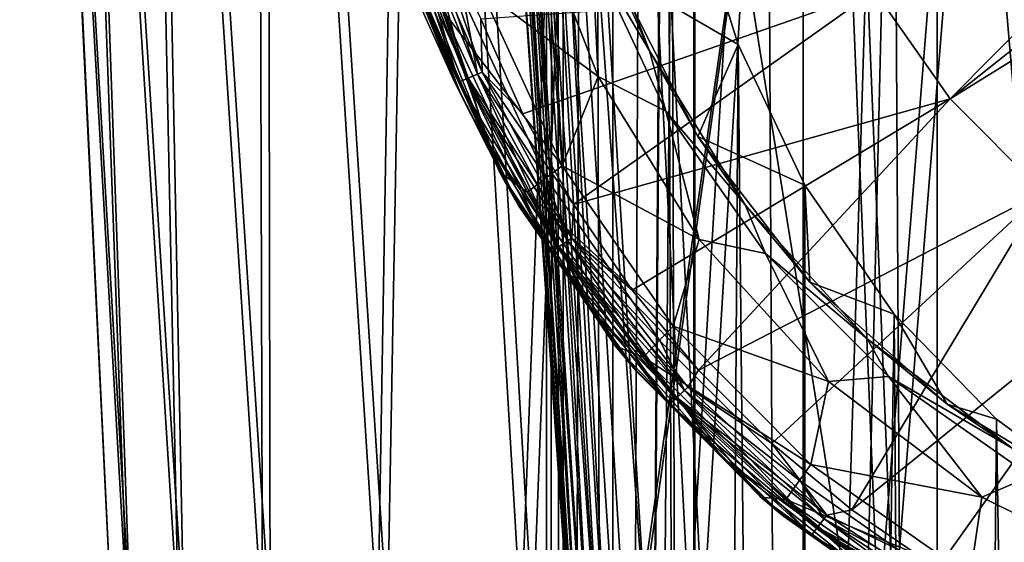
# Model space of a CAD drawing. Header units: metres. Extents: x -109 to 109, y -917 to 389.
# Tile 516 of 656: x -19.97 to -6.95, y -309.3 to -302.38. Entities that reach past the tile are written whole.
import ezdxf

# ---------------------------------------------------------------- set-up
doc = ezdxf.new("R2010")
doc.units = ezdxf.units.M
doc.layers.add('solid_24503124_XXX_01_SW0001', color=7, linetype='CONTINUOUS')

msp = doc.modelspace()

# ---------------------------------------------------------------- linework, layer by layer
at = {"layer": 'solid_24503124_XXX_01_SW0001'}
for points in [[(-12.778644, -390, 2.388729), (-12.778644, -103, 2.388729), (-13, -103)], [(-13, -390), (-13, -103), (-12.778631, -103, -2.388798)], [(-13, -390), (-12.778644, -390, 2.388729), (-13, -103)], [(-12.778631, -390, -2.388798), (-13, -390), (-12.778631, -103, -2.388798)], [(-12.122123, -390, 4.696183), (-12.122123, -103, 4.696183), (-12.778644, -103, 2.388729)], [(-12.778644, -390, 2.388729), (-12.122123, -390, 4.696183), (-12.778644, -103, 2.388729)], [(-12.778631, -390, -2.388798), (-12.778631, -103, -2.388798), (-12.122127, -103, -4.696173)], [(-12.122127, -390, -4.696173), (-12.778631, -390, -2.388798), (-12.122127, -103, -4.696173)], [(-12.122127, -390, -4.696173), (-12.122127, -103, -4.696173), (-11.052748, -103, -6.843723)], [(-11.473624, -296.272949, -6.11195), (-12.122127, -390, -4.696173), (-11.052748, -103, -6.843723)], [(-11.052835, -390, 6.84358), (-11.052835, -103, 6.84358), (-12.122123, -103, 4.696183)], [(-12.122123, -390, 4.696183), (-11.052835, -390, 6.84358), (-12.122123, -103, 4.696183)], [(-9.607066, -390, 8.758096), (-9.607066, -103, 8.758096), (-11.052835, -103, 6.84358)], [(-11.052835, -390, 6.84358), (-9.607066, -390, 8.758096), (-11.052835, -103, 6.84358)], [(-7.834294, -390, 10.374181), (-7.834294, -103, 10.374181), (-9.607066, -103, 8.758096)], [(-9.607066, -390, 8.758096), (-7.834294, -390, 10.374181), (-9.607066, -103, 8.758096)], [(-5.794521, -390, 11.637158), (-5.794521, -103, 11.637158), (-7.834294, -103, 10.374181)], [(-7.834294, -390, 10.374181), (-5.794521, -390, 11.637158), (-7.834294, -103, 10.374181)], [(-8.102343, -282.589111, -442.05127), (-2.961383, -311.348877, -445.078583), (-2.712342, -282.516602, -442.63562)], [(-13.388494, -282.73584, -440.88266), (-8.790738, -311.45105, -444.374847), (-8.102343, -282.589111, -442.05127)], [(-8.102343, -282.589111, -442.05127), (-8.790738, -311.45105, -444.374847), (-5.899179, -311.387421, -444.813049)], [(-8.102343, -282.589111, -442.05127), (-5.899179, -311.387421, -444.813049), (-2.961383, -311.348877, -445.078583)], [(-12.603597, -311.533936, -444.53595), (-14.404979, -282.710815, -441.64566), (-13.628416, -297.136749, -443.027466)], [(-14.348887, -282.734467, -441.359894), (-14.404979, -282.710815, -441.64566), (-12.603597, -311.533936, -444.53595)], [(-14.348887, -282.734467, -441.359894), (-12.603597, -311.533936, -444.53595), (-12.547466, -311.560059, -444.256866)], [(-14.348887, -282.734467, -441.359894), (-12.547466, -311.560059, -444.256866), (-14.193681, -282.750092, -441.112823)], [(-14.193681, -282.750092, -441.112823), (-12.547466, -311.560059, -444.256866), (-12.396686, -311.574585, -444.014435)], [(-14.193681, -282.750092, -441.112823), (-12.396686, -311.574585, -444.014435), (-13.96006, -282.755585, -440.937439)], [(-13.96006, -282.755585, -440.937439), (-12.170508, -311.575684, -443.8396), (-13.67919, -282.750275, -440.857117)], [(-13.96006, -282.755585, -440.937439), (-12.396686, -311.574585, -444.014435), (-12.170508, -311.575684, -443.8396)], [(-13.67919, -282.750275, -440.857117), (-11.613431, -311.538757, -443.770569), (-13.388494, -282.73584, -440.88266)], [(-13.67919, -282.750275, -440.857117), (-11.897817, -311.563202, -443.754669), (-11.613431, -311.538757, -443.770569)], [(-13.67919, -282.750275, -440.857117), (-12.170508, -311.575684, -443.8396), (-11.897817, -311.563202, -443.754669)], [(-13.388494, -282.73584, -440.88266), (-11.613431, -311.538757, -443.770569), (-8.790738, -311.45105, -444.374847)], [(-19.96633, -285.424652, -398.713226), (-18.748247, -310.363953, -400.359802), (-18.534603, -310.363953, -397.425598)], [(-19.96633, -285.424652, -398.713226), (-19.946959, -285.424652, -402.020538), (-18.748247, -310.363953, -400.359802)], [(-19.441071, -285.424652, -395.447845), (-19.96633, -285.424652, -398.713226), (-18.534603, -310.363953, -397.425598)], [(-19.946959, -285.424652, -402.020538), (-18.500248, -310.363953, -403.291321), (-18.748247, -310.363953, -400.359802)], [(-19.946959, -285.424652, -402.020538), (-19.383486, -285.424652, -405.279541), (-18.500248, -310.363953, -403.291321)], [(-19.441071, -285.424652, -395.447845), (-18.534603, -310.363953, -397.425598), (-17.864576, -310.363953, -394.560913)], [(-18.385511, -285.424652, -392.313446), (-19.441071, -285.424652, -395.447845), (-17.864576, -310.363953, -394.560913)], [(-19.383486, -285.424652, -405.279541), (-17.796709, -310.363953, -406.147949), (-18.500248, -310.363953, -403.291321)], [(-19.383486, -285.424652, -405.279541), (-18.291283, -285.424652, -408.401367), (-17.796709, -310.363953, -406.147949)], [(-18.385511, -285.424652, -392.313446), (-17.864576, -310.363953, -394.560913), (-16.754663, -310.363953, -391.836304)], [(-16.828442, -285.424652, -389.395538), (-18.385511, -285.424652, -392.313446), (-16.754663, -310.363953, -391.836304)], [(-18.291283, -285.424652, -408.401367), (-16.654959, -310.363953, -408.859375), (-17.796709, -310.363953, -406.147949)], [(-18.291283, -285.424652, -408.401367), (-16.70014, -285.424652, -411.300842), (-16.654959, -310.363953, -408.859375)], [(-16.828442, -285.424652, -389.395538), (-16.754663, -310.363953, -391.836304), (-15.232196, -310.363953, -389.318909)], [(-14.812337, -285.424652, -386.773712), (-16.828442, -285.424652, -389.395538), (-15.232196, -310.363953, -389.318909)], [(-16.70014, -285.424652, -411.300842), (-15.103106, -310.363953, -411.358795), (-16.654959, -310.363953, -408.859375)], [(-16.70014, -285.424652, -411.300842), (-14.653462, -285.424652, -413.898895), (-15.103106, -310.363953, -411.358795)], [(-14.812337, -285.424652, -386.773712), (-15.232196, -310.363953, -389.318909), (-13.334661, -310.363953, -387.070648)], [(-14.653462, -285.424652, -413.898895), (-13.179365, -310.363953, -413.584656), (-15.103106, -310.363953, -411.358795)], [(-12.39219, -285.424652, -384.51947), (-14.812337, -285.424652, -386.773712), (-13.334661, -310.363953, -387.070648)], [(-14.653462, -285.424652, -413.898895), (-12.207076, -285.424652, -416.124603), (-13.179365, -310.363953, -413.584656)], [(-12.39219, -285.424652, -384.51947), (-13.334661, -310.363953, -387.070648), (-11.108782, -310.363953, -385.146881)], [(-12.207076, -285.424652, -416.124603), (-10.931106, -310.363953, -415.482208), (-13.179365, -310.363953, -413.584656)], [(-9.634017, -285.424652, -382.694336), (-12.39219, -285.424652, -384.51947), (-11.108782, -310.363953, -385.146881)], [(-12.207076, -285.424652, -416.124603), (-9.427713, -285.424652, -417.917328), (-10.931106, -310.363953, -415.482208)], [(-9.634017, -285.424652, -382.694336), (-11.108782, -310.363953, -385.146881), (-8.609367, -310.363953, -383.595032)], [(-9.427713, -285.424652, -417.917328), (-8.413685, -310.363953, -417.004669), (-10.931106, -310.363953, -415.482208)], [(-6.613053, -285.424652, -381.348053), (-9.634017, -285.424652, -382.694336), (-8.609367, -310.363953, -383.595032)], [(-9.427713, -285.424652, -417.917328), (-6.391186, -285.424652, -419.228119), (-8.413685, -310.363953, -417.004669)], [(-6.613053, -285.424652, -381.348053), (-8.609367, -310.363953, -383.595032), (-5.897963, -310.363953, -382.453278)], [(-6.391186, -285.424652, -419.228119), (-5.689092, -310.363953, -418.114563), (-8.413685, -310.363953, -417.004669)], [(-13.694399, -286.172791, -445.21344), (-8.299356, -286.036865, -446.549927), (-12.013258, -311.848999, -447.515106)], [(-8.299356, -286.036865, -446.549927), (-11.999027, -312.025452, -447.532227), (-12.013258, -311.848999, -447.515106)], [(-8.299356, -286.036865, -446.549927), (-9.084635, -311.938721, -448.253235), (-11.999027, -312.025452, -447.532227)], [(-8.299356, -286.036865, -446.549927), (-6.097565, -311.875946, -448.775269), (-9.084635, -311.938721, -448.253235)], [(-8.299356, -286.036865, -446.549927), (-2.780245, -285.968933, -447.21814), (-6.097565, -311.875946, -448.775269)], [(-12.552394, -311.942474, -446.99646), (-14.252126, -286.263, -444.44751), (-14.214451, -286.240784, -444.697479)], [(-14.252126, -286.263, -444.44751), (-12.590141, -311.970337, -446.740234), (-13.628416, -297.136749, -443.027466)], [(-12.552394, -311.942474, -446.99646), (-12.590141, -311.970337, -446.740234), (-14.252126, -286.263, -444.44751)], [(-12.4341, -311.910706, -447.226379), (-14.214451, -286.240784, -444.697479), (-14.100183, -286.216705, -444.92276)], [(-12.4341, -311.910706, -447.226379), (-12.552394, -311.942474, -446.99646), (-14.214451, -286.240784, -444.697479)], [(-12.247804, -311.878418, -447.405609), (-14.100183, -286.216705, -444.92276), (-13.920815, -286.193329, -445.100708)], [(-12.247804, -311.878418, -447.405609), (-12.4341, -311.910706, -447.226379), (-14.100183, -286.216705, -444.92276)], [(-12.247804, -311.878418, -447.405609), (-13.920815, -286.193329, -445.100708), (-13.694399, -286.172791, -445.21344)], [(-12.247804, -311.878418, -447.405609), (-13.694399, -286.172791, -445.21344), (-12.013258, -311.848999, -447.515106)], [(-11.473624, -296.272949, -6.11195), (-11.47366, -297.726196, -6.111883), (-12.122127, -390, -4.696173)], [(-12.590141, -311.970337, -446.740234), (-12.603597, -311.533936, -444.53595), (-13.628416, -297.136749, -443.027466)], [(-11.47366, -297.726196, -6.111883), (-11.343562, -299.22879, -6.350087), (-12.122127, -390, -4.696173)], [(-11.343562, -299.22879, -6.350087), (-11.052748, -390, -6.843724), (-12.122127, -390, -4.696173)], [(-11.343562, -299.22879, -6.350087), (-11.03705, -300.881042, -6.869026), (-11.052748, -390, -6.843724)], [(-15.84758, -299.586273, -67.103424), (-15.847105, -299.586273, -69.687309), (-13.547558, -304.530853, -68.392456)], [(-14.832472, -301.66864, -66.141029), (-15.84758, -299.586273, -67.103424), (-13.547558, -304.530853, -68.392456)], [(-15.847105, -299.586273, -69.687309), (-14.211648, -303.214813, -69.43325), (-13.547558, -304.530853, -68.392456)], [(-15.847105, -299.586273, -69.687309), (-14.773438, -301.834991, -70.514183), (-14.211648, -303.214813, -69.43325)], [(-15.248799, -299.779236, -126.596741), (-14.531428, -302.39328, -126.596741), (-14.56524, -302.3013, -92.392456)], [(-14.769626, -301.555084, -126.889832), (-14.531428, -302.39328, -126.596741), (-15.248799, -299.779236, -126.596741)], [(-7.664538, -303.431305, -129.120911), (-8.664883, -302.002686, -129.120911), (-4.094303, -299.825958, -130.081879)], [(-7.664538, -303.431305, -129.120911), (-4.094303, -299.825958, -130.081879), (-3.723707, -300.299011, -130.081879)], [(-7.664538, -303.431305, -129.120911), (-3.723707, -300.299011, -130.081879), (-3.298912, -300.723755, -130.081879)], [(-11.637123, -302.794586, -37.318024), (-12.503734, -300.557617, -37.318024), (-12.394794, -301.511322, -41.675812)], [(-12.098547, -301.756592, -11.722584), (-12.503734, -300.557617, -37.318024), (-11.637123, -302.794586, -37.318024)], [(-14.883873, -300.769104, -92.03904), (-14.060502, -303.167511, -92.03904), (-14.726491, -300.729248, -91.930519)], [(-14.883604, -300.769043, -91.246147), (-14.726139, -300.729156, -91.354546), (-13.911493, -303.102142, -91.354546)], [(-14.664204, -300.71347, -127.375687), (-13.852984, -303.076477, -127.375687), (-14.858989, -300.762817, -127.157433)], [(-14.726491, -300.729248, -91.930519), (-13.911825, -303.102295, -91.930519), (-14.095469, -302.130096, -91.892456)], [(-14.060502, -303.167511, -92.03904), (-13.911825, -303.102295, -91.930519), (-14.726491, -300.729248, -91.930519)], [(-14.095389, -302.13031, -91.392456), (-13.911493, -303.102142, -91.354546), (-14.726139, -300.729156, -91.354546)], [(-14.664204, -300.71347, -127.375687), (-13.867528, -302.372345, -127.525055), (-13.852984, -303.076477, -127.375687)], [(-6.431312, -304.664551, -129.120911), (-7.664538, -303.431305, -129.120911), (-3.298912, -300.723755, -130.081879)], [(-14.988954, -300.795715, -92.201477), (-14.159769, -303.21106, -92.201477), (-14.883873, -300.769104, -92.03904)], [(-14.988954, -300.795715, -92.201477), (-14.56524, -302.3013, -92.392456), (-14.159769, -303.21106, -92.201477)], [(-14.883604, -300.769043, -91.246147), (-14.060247, -303.167389, -91.246147), (-14.988809, -300.795685, -91.083801)], [(-14.988809, -300.795685, -91.083801), (-14.159632, -303.210999, -91.083801), (-14.565233, -302.301331, -90.892456)], [(-14.060247, -303.167389, -91.246147), (-14.159632, -303.210999, -91.083801), (-14.988809, -300.795685, -91.083801)], [(-14.159769, -303.21106, -92.201477), (-14.060502, -303.167511, -92.03904), (-14.883873, -300.769104, -92.03904)], [(-14.883604, -300.769043, -91.246147), (-13.911493, -303.102142, -91.354546), (-14.060247, -303.167389, -91.246147)], [(-14.858989, -300.762817, -127.157433), (-14.036994, -303.157196, -127.157433), (-14.769626, -301.555084, -126.889832)], [(-13.852984, -303.076477, -127.375687), (-14.036994, -303.157196, -127.157433), (-14.858989, -300.762817, -127.157433)], [(-12.3171, -303.133179, -46.000431), (-13.234348, -300.765503, -46.000431), (-13.875096, -301.976013, -51.562687)], [(-12.394794, -301.511322, -41.675812), (-13.234348, -300.765503, -46.000431), (-12.3171, -303.133179, -46.000431)], [(-12.098547, -301.756592, -11.722584), (-10.467466, -302.712097, -7.709224), (-11.03705, -300.881042, -6.869026)], [(-11.03705, -300.881042, -6.869026), (-10.467466, -302.712097, -7.709224), (-11.052748, -390, -6.843724)], [(-11.423104, -303.595123, -41.675812), (-12.394794, -301.511322, -41.675812), (-12.3171, -303.133179, -46.000431)], [(-11.637123, -302.794586, -37.318024), (-12.394794, -301.511322, -41.675812), (-11.423104, -303.595123, -41.675812)], [(-14.769626, -301.555084, -126.889832), (-13.786113, -303.988098, -126.889832), (-14.531428, -302.39328, -126.596741)], [(-14.036994, -303.157196, -127.157433), (-13.786113, -303.988098, -126.889832), (-14.769626, -301.555084, -126.889832)], [(-14.832472, -301.66864, -66.141029), (-13.547558, -304.530853, -68.392456), (-14.67961, -301.97583, -65.741776)], [(-11.00126, -303.926208, -11.722584), (-10.467466, -302.712097, -7.709224), (-12.098547, -301.756592, -11.722584)], [(-11.00126, -303.926208, -11.722584), (-12.098547, -301.756592, -11.722584), (-11.637123, -302.794586, -37.318024)], [(-14.773438, -301.834991, -70.514183), (-14.637268, -302.09906, -70.917557), (-14.141453, -303.345825, -69.634445)], [(-14.773438, -301.834991, -70.514183), (-14.141453, -303.345825, -69.634445), (-14.211648, -303.214813, -69.43325)], [(-13.620989, -304.397217, -60.245094), (-14.719819, -301.855621, -60.245094), (-14.67961, -301.97583, -65.741776)], [(-14.382597, -302.246796, -55.887257), (-14.719819, -301.855621, -60.245094), (-13.620989, -304.397217, -60.245094)], [(-13.620989, -304.397217, -60.245094), (-14.67961, -301.97583, -65.741776), (-13.547558, -304.530853, -68.392456)], [(-14.382597, -302.246796, -55.887257), (-12.79529, -304.318451, -51.562687), (-13.875096, -301.976013, -51.562687)], [(-12.3171, -303.133179, -46.000431), (-13.875096, -301.976013, -51.562687), (-12.79529, -304.318451, -51.562687)], [(-13.312675, -303.628937, -127.525055), (-13.867528, -302.372345, -127.525055), (-8.664883, -302.002686, -129.120911)], [(-12.64424, -304.82901, -127.525055), (-13.312675, -303.628937, -127.525055), (-8.664883, -302.002686, -129.120911)], [(-12.64424, -304.82901, -127.525055), (-8.664883, -302.002686, -129.120911), (-7.664538, -303.431305, -129.120911)], [(-14.565233, -302.301331, -90.892456), (-14.141453, -303.345825, -69.634445), (-14.637268, -302.09906, -70.917557)], [(-12.990471, -304.499847, -91.892456), (-14.095389, -302.13031, -91.392456), (-14.095469, -302.130096, -91.892456)], [(-13.911825, -303.102295, -91.930519), (-12.990471, -304.499847, -91.892456), (-14.095469, -302.130096, -91.892456)], [(-14.095389, -302.13031, -91.392456), (-12.990381, -304.5, -91.392456), (-13.911493, -303.102142, -91.354546)], [(-12.990471, -304.499847, -91.892456), (-12.990381, -304.5, -91.392456), (-14.095389, -302.13031, -91.392456)], [(-14.531428, -302.39328, -126.596741), (-13.423388, -304.75, -92.392456), (-14.56524, -302.3013, -92.392456)], [(-14.159769, -303.21106, -92.201477), (-14.56524, -302.3013, -92.392456), (-13.423388, -304.75, -92.392456)], [(-14.565233, -302.301331, -90.892456), (-13.423388, -304.75, -90.892456), (-14.141453, -303.345825, -69.634445)], [(-14.159632, -303.210999, -91.083801), (-13.423388, -304.75, -90.892456), (-14.565233, -302.301331, -90.892456)], [(-14.382597, -302.246796, -55.887257), (-13.620989, -304.397217, -60.245094), (-13.253801, -304.663208, -55.887257)], [(-14.382597, -302.246796, -55.887257), (-13.253801, -304.663208, -55.887257), (-12.79529, -304.318451, -51.562687)], [(-14.531428, -302.39328, -126.596741), (-13.369625, -304.842407, -126.596741), (-13.423388, -304.75, -92.392456)], [(-13.786113, -303.988098, -126.889832), (-13.369625, -304.842407, -126.596741), (-14.531428, -302.39328, -126.596741)], [(-13.852984, -303.076477, -127.375687), (-13.867528, -302.372345, -127.525055), (-13.312675, -303.628937, -127.525055)], [(-10.374224, -304.834259, -37.318024), (-11.637123, -302.794586, -37.318024), (-11.423104, -303.595123, -41.675812)], [(-11.00126, -303.926208, -11.722584), (-11.637123, -302.794586, -37.318024), (-10.374224, -304.834259, -37.318024)], [(-10.467466, -302.712097, -7.709224), (-9.607092, -390, -8.758067), (-11.052748, -390, -6.843724)], [(-11.00126, -303.926208, -11.722584), (-9.582508, -304.571625, -8.784961), (-10.467466, -302.712097, -7.709224)], [(-10.467466, -302.712097, -7.709224), (-9.582508, -304.571625, -8.784961), (-9.607092, -390, -8.758067)], [(-13.852984, -303.076477, -127.375687), (-12.663892, -305.273743, -127.375687), (-14.036994, -303.157196, -127.157433)], [(-13.852984, -303.076477, -127.375687), (-13.312675, -303.628937, -127.525055), (-12.64424, -304.82901, -127.525055)], [(-13.852984, -303.076477, -127.375687), (-12.64424, -304.82901, -127.525055), (-12.663892, -305.273743, -127.375687)], [(-14.211648, -303.214813, -69.43325), (-14.141453, -303.345825, -69.634445), (-13.547558, -304.530853, -68.392456)], [(-14.159769, -303.21106, -92.201477), (-12.944344, -305.45697, -92.201477), (-14.060502, -303.167511, -92.03904)], [(-14.159769, -303.21106, -92.201477), (-13.423388, -304.75, -92.392456), (-12.944344, -305.45697, -92.201477)], [(-14.060247, -303.167389, -91.246147), (-12.853364, -305.397522, -91.246147), (-14.159632, -303.210999, -91.083801)], [(-14.159632, -303.210999, -91.083801), (-12.944218, -305.456879, -91.083801), (-13.423388, -304.75, -90.892456)], [(-12.853364, -305.397522, -91.246147), (-12.944218, -305.456879, -91.083801), (-14.159632, -303.210999, -91.083801)], [(-14.060502, -303.167511, -92.03904), (-12.853597, -305.397675, -92.03904), (-13.911825, -303.102295, -91.930519)], [(-12.944344, -305.45697, -92.201477), (-12.853597, -305.397675, -92.03904), (-14.060502, -303.167511, -92.03904)], [(-14.060247, -303.167389, -91.246147), (-13.911493, -303.102142, -91.354546), (-12.717379, -305.308685, -91.354546)], [(-14.060247, -303.167389, -91.246147), (-12.717379, -305.308685, -91.354546), (-12.853364, -305.397522, -91.246147)], [(-14.036994, -303.157196, -127.157433), (-12.832107, -305.383636, -127.157433), (-13.786113, -303.988098, -126.889832)], [(-12.663892, -305.273743, -127.375687), (-12.832107, -305.383636, -127.157433), (-14.036994, -303.157196, -127.157433)], [(-13.911825, -303.102295, -91.930519), (-12.717682, -305.308868, -91.930519), (-12.990471, -304.499847, -91.892456)], [(-12.853597, -305.397675, -92.03904), (-12.717682, -305.308868, -91.930519), (-13.911825, -303.102295, -91.930519)], [(-12.990381, -304.5, -91.392456), (-12.717379, -305.308685, -91.354546), (-13.911493, -303.102142, -91.354546)], [(-10.980408, -305.292023, -46.000431), (-12.3171, -303.133179, -46.000431), (-12.79529, -304.318451, -51.562687)], [(-11.423104, -303.595123, -41.675812), (-12.3171, -303.133179, -46.000431), (-10.980408, -305.292023, -46.000431)], [(-13.423388, -304.75, -90.892456), (-13.547558, -304.530853, -68.392456), (-14.141453, -303.345825, -69.634445)], [(-11.867929, -305.96228, -127.525055), (-12.64424, -304.82901, -127.525055), (-7.664538, -303.431305, -129.120911)], [(-10.990365, -307.019104, -127.525055), (-11.867929, -305.96228, -127.525055), (-7.664538, -303.431305, -129.120911)], [(-10.990365, -307.019104, -127.525055), (-7.664538, -303.431305, -129.120911), (-6.431312, -304.664551, -129.120911)], [(-10.104329, -305.478546, -41.675812), (-11.423104, -303.595123, -41.675812), (-10.980408, -305.292023, -46.000431)], [(-10.374224, -304.834259, -37.318024), (-11.423104, -303.595123, -41.675812), (-10.104329, -305.478546, -41.675812)], [(-13.786113, -303.988098, -126.889832), (-12.405162, -306.219666, -126.889832), (-13.369625, -304.842407, -126.596741)], [(-12.832107, -305.383636, -127.157433), (-12.405162, -306.219666, -126.889832), (-13.786113, -303.988098, -126.889832)], [(-9.519176, -305.853546, -11.722584), (-9.582508, -304.571625, -8.784961), (-11.00126, -303.926208, -11.722584)], [(-9.519176, -305.853546, -11.722584), (-11.00126, -303.926208, -11.722584), (-10.374224, -304.834259, -37.318024)], [(-12.087471, -306.702728, -60.245094), (-13.620989, -304.397217, -60.245094), (-13.547558, -304.530853, -68.392456)], [(-13.253801, -304.663208, -55.887257), (-13.620989, -304.397217, -60.245094), (-12.087471, -306.702728, -60.245094)], [(-13.253801, -304.663208, -55.887257), (-11.3237, -306.436768, -51.562687), (-12.79529, -304.318451, -51.562687)], [(-10.980408, -305.292023, -46.000431), (-12.79529, -304.318451, -51.562687), (-11.3237, -306.436768, -51.562687)], [(-11.490709, -306.641754, -91.892456), (-12.990381, -304.5, -91.392456), (-12.990471, -304.499847, -91.892456)], [(-12.717682, -305.308868, -91.930519), (-11.490709, -306.641754, -91.892456), (-12.990471, -304.499847, -91.892456)], [(-12.990381, -304.5, -91.392456), (-11.490666, -306.641815, -91.392456), (-12.717379, -305.308685, -91.354546)], [(-11.490709, -306.641754, -91.892456), (-11.490666, -306.641815, -91.392456), (-12.990381, -304.5, -91.392456)], [(-13.423388, -304.75, -90.892456), (-12.087471, -306.702728, -60.245094), (-13.547558, -304.530853, -68.392456)], [(-9.582508, -304.571625, -8.784961), (-8.401324, -306.278778, -9.920572), (-9.607092, -390, -8.758067)], [(-9.519176, -305.853546, -11.722584), (-8.401324, -306.278778, -9.920572), (-9.582508, -304.571625, -8.784961)], [(-13.423388, -304.75, -90.892456), (-11.87368, -306.963226, -90.892456), (-12.087471, -306.702728, -60.245094)], [(-12.944218, -305.456879, -91.083801), (-11.87368, -306.963226, -90.892456), (-13.423388, -304.75, -90.892456)], [(-13.369625, -304.842407, -126.596741), (-11.873673, -306.963226, -92.392456), (-13.423388, -304.75, -92.392456)], [(-12.944344, -305.45697, -92.201477), (-13.423388, -304.75, -92.392456), (-11.873673, -306.963226, -92.392456)], [(-13.253801, -304.663208, -55.887257), (-12.087471, -306.702728, -60.245094), (-11.722777, -306.847046, -55.887257)], [(-13.253801, -304.663208, -55.887257), (-11.722777, -306.847046, -55.887257), (-11.3237, -306.436768, -51.562687)], [(-10.019032, -307.990417, -127.525055), (-10.990365, -307.019104, -127.525055), (-6.431312, -304.664551, -129.120911)], [(-8.96222, -308.867981, -127.525055), (-10.019032, -307.990417, -127.525055), (-6.431312, -304.664551, -129.120911)], [(-8.96222, -308.867981, -127.525055), (-6.431312, -304.664551, -129.120911), (-5.002672, -305.664886, -129.120911)], [(-13.369625, -304.842407, -126.596741), (-11.798917, -307.051636, -126.596741), (-11.873673, -306.963226, -92.392456)], [(-12.405162, -306.219666, -126.889832), (-11.798917, -307.051636, -126.596741), (-13.369625, -304.842407, -126.596741)], [(-12.663892, -305.273743, -127.375687), (-12.64424, -304.82901, -127.525055), (-11.867929, -305.96228, -127.525055)], [(-8.758043, -306.607117, -37.318024), (-10.374224, -304.834259, -37.318024), (-10.104329, -305.478546, -41.675812)], [(-9.519176, -305.853546, -11.722584), (-10.374224, -304.834259, -37.318024), (-8.758043, -306.607117, -37.318024)], [(-12.853597, -305.397675, -92.03904), (-11.296079, -307.398773, -92.03904), (-12.717682, -305.308868, -91.930519)], [(-12.853364, -305.397522, -91.246147), (-12.717379, -305.308685, -91.354546), (-11.176367, -307.288574, -91.354546)], [(-12.663892, -305.273743, -127.375687), (-11.129361, -307.2453, -127.375687), (-12.832107, -305.383636, -127.157433)], [(-12.717682, -305.308868, -91.930519), (-11.176633, -307.288818, -91.930519), (-11.490709, -306.641754, -91.892456)], [(-11.296079, -307.398773, -92.03904), (-11.176633, -307.288818, -91.930519), (-12.717682, -305.308868, -91.930519)], [(-11.490666, -306.641815, -91.392456), (-11.176367, -307.288574, -91.354546), (-12.717379, -305.308685, -91.354546)], [(-12.663892, -305.273743, -127.375687), (-11.867929, -305.96228, -127.525055), (-10.990365, -307.019104, -127.525055)], [(-12.663892, -305.273743, -127.375687), (-10.990365, -307.019104, -127.525055), (-11.129361, -307.2453, -127.375687)], [(-9.269791, -307.168488, -46.000431), (-10.980408, -305.292023, -46.000431), (-11.3237, -306.436768, -51.562687)], [(-10.104329, -305.478546, -41.675812), (-10.980408, -305.292023, -46.000431), (-9.269791, -307.168488, -46.000431)], [(-12.944344, -305.45697, -92.201477), (-11.37583, -307.472198, -92.201477), (-12.853597, -305.397675, -92.03904)], [(-12.853364, -305.397522, -91.246147), (-11.295875, -307.39859, -91.246147), (-12.944218, -305.456879, -91.083801)], [(-11.37583, -307.472198, -92.201477), (-11.296079, -307.398773, -92.03904), (-12.853597, -305.397675, -92.03904)], [(-12.853364, -305.397522, -91.246147), (-11.176367, -307.288574, -91.354546), (-11.295875, -307.39859, -91.246147)], [(-12.832107, -305.383636, -127.157433), (-11.277193, -307.381378, -127.157433), (-12.405162, -306.219666, -126.889832)], [(-11.129361, -307.2453, -127.375687), (-11.277193, -307.381378, -127.157433), (-12.832107, -305.383636, -127.157433)], [(-12.944344, -305.45697, -92.201477), (-11.873673, -306.963226, -92.392456), (-11.37583, -307.472198, -92.201477)], [(-12.944218, -305.456879, -91.083801), (-11.375719, -307.472076, -91.083801), (-11.87368, -306.963226, -90.892456)], [(-11.295875, -307.39859, -91.246147), (-11.375719, -307.472076, -91.083801), (-12.944218, -305.456879, -91.083801)], [(-8.478539, -307.10434, -41.675812), (-10.104329, -305.478546, -41.675812), (-9.269791, -307.168488, -46.000431)], [(-8.758043, -306.607117, -37.318024), (-10.104329, -305.478546, -41.675812), (-8.478539, -307.10434, -41.675812)], [(-7.828952, -309.644287, -127.525055), (-8.96222, -308.867981, -127.525055), (-5.002672, -305.664886, -129.120911)], [(-6.628889, -310.312714, -127.525055), (-7.828952, -309.644287, -127.525055), (-5.002672, -305.664886, -129.120911)], [(-7.704154, -307.471191, -11.722584), (-8.401324, -306.278778, -9.920572), (-9.519176, -305.853546, -11.722584)], [(-7.704154, -307.471191, -11.722584), (-9.519176, -305.853546, -11.722584), (-8.758043, -306.607117, -37.318024)], [(-12.405162, -306.219666, -126.889832), (-10.666584, -308.185455, -126.889832), (-11.798917, -307.051636, -126.596741)], [(-11.277193, -307.381378, -127.157433), (-10.666584, -308.185455, -126.889832), (-12.405162, -306.219666, -126.889832)], [(-8.401324, -306.278778, -9.920572), (-7.834121, -390, -10.374312), (-9.607092, -390, -8.758067)], [(-8.401324, -306.278778, -9.920572), (-7.049665, -307.666565, -10.922556), (-7.834121, -390, -10.374312)], [(-7.704154, -307.471191, -11.722584), (-7.049665, -307.666565, -10.922556), (-8.401324, -306.278778, -9.920572)], [(-11.722777, -306.847046, -55.887257), (-9.505386, -308.266174, -51.562687), (-11.3237, -306.436768, -51.562687)], [(-9.269791, -307.168488, -46.000431), (-11.3237, -306.436768, -51.562687), (-9.505386, -308.266174, -51.562687)], [(-6.843618, -308.052826, -37.318024), (-8.758043, -306.607117, -37.318024), (-8.478539, -307.10434, -41.675812)], [(-7.704154, -307.471191, -11.722584), (-8.758043, -306.607117, -37.318024), (-6.843618, -308.052826, -37.318024)], [(-11.87368, -306.963226, -90.892456), (-10.168202, -308.698608, -60.245094), (-12.087471, -306.702728, -60.245094)], [(-11.722777, -306.847046, -55.887257), (-12.087471, -306.702728, -60.245094), (-10.168202, -308.698608, -60.245094)], [(-9.641764, -308.490723, -91.892456), (-11.490666, -306.641815, -91.392456), (-11.490709, -306.641754, -91.892456)], [(-11.176633, -307.288818, -91.930519), (-9.641764, -308.490723, -91.892456), (-11.490709, -306.641754, -91.892456)], [(-11.490666, -306.641815, -91.392456), (-9.641814, -308.490662, -91.392456), (-11.176367, -307.288574, -91.354546)], [(-9.641764, -308.490723, -91.892456), (-9.641814, -308.490662, -91.392456), (-11.490666, -306.641815, -91.392456)], [(-11.722777, -306.847046, -55.887257), (-10.168202, -308.698608, -60.245094), (-9.835989, -308.732056, -55.887257)], [(-11.722777, -306.847046, -55.887257), (-9.835989, -308.732056, -55.887257), (-9.505386, -308.266174, -51.562687)], [(-11.87368, -306.963226, -90.892456), (-9.963195, -308.873688, -90.892456), (-10.168202, -308.698608, -60.245094)], [(-11.375719, -307.472076, -91.083801), (-9.963195, -308.873688, -90.892456), (-11.87368, -306.963226, -90.892456)], [(-11.798917, -307.051636, -126.596741), (-9.96319, -308.873718, -92.392456), (-11.873673, -306.963226, -92.392456)], [(-11.37583, -307.472198, -92.201477), (-11.873673, -306.963226, -92.392456), (-9.96319, -308.873718, -92.392456)], [(-11.798917, -307.051636, -126.596741), (-9.867348, -308.953461, -126.596741), (-9.96319, -308.873718, -92.392456)], [(-10.666584, -308.185455, -126.889832), (-9.867348, -308.953461, -126.596741), (-11.798917, -307.051636, -126.596741)], [(-11.129361, -307.2453, -127.375687), (-10.990365, -307.019104, -127.525055), (-10.019032, -307.990417, -127.525055)], [(-8.478539, -307.10434, -41.675812), (-9.269791, -307.168488, -46.000431), (-7.243503, -308.698669, -46.000431)], [(-6.595132, -308.423096, -41.675812), (-8.478539, -307.10434, -41.675812), (-7.243503, -308.698669, -46.000431)], [(-6.843618, -308.052826, -37.318024), (-8.478539, -307.10434, -41.675812), (-6.595132, -308.423096, -41.675812)], [(-11.129361, -307.2453, -127.375687), (-9.29125, -308.937408, -127.375687), (-11.277193, -307.381378, -127.157433)], [(-11.129361, -307.2453, -127.375687), (-10.019032, -307.990417, -127.525055), (-9.29125, -308.937408, -127.375687)], [(-7.243503, -308.698669, -46.000431), (-9.269791, -307.168488, -46.000431), (-9.505386, -308.266174, -51.562687)], [(-11.296079, -307.398773, -92.03904), (-9.430433, -309.116211, -92.03904), (-11.176633, -307.288818, -91.930519)], [(-11.295875, -307.39859, -91.246147), (-11.176367, -307.288574, -91.354546), (-9.330492, -308.987823, -91.354546)], [(-11.277193, -307.381378, -127.157433), (-9.414666, -309.095978, -127.157433), (-10.666584, -308.185455, -126.889832)], [(-9.29125, -308.937408, -127.375687), (-9.414666, -309.095978, -127.157433), (-11.277193, -307.381378, -127.157433)], [(-11.176633, -307.288818, -91.930519), (-9.330715, -308.988098, -91.930519), (-9.641764, -308.490723, -91.892456)], [(-9.430433, -309.116211, -92.03904), (-9.330715, -308.988098, -91.930519), (-11.176633, -307.288818, -91.930519)], [(-9.641814, -308.490662, -91.392456), (-9.330492, -308.987823, -91.354546), (-11.176367, -307.288574, -91.354546)], [(-11.37583, -307.472198, -92.201477), (-9.497012, -309.201752, -92.201477), (-11.296079, -307.398773, -92.03904)], [(-11.37583, -307.472198, -92.201477), (-9.96319, -308.873718, -92.392456), (-9.497012, -309.201752, -92.201477)], [(-11.295875, -307.39859, -91.246147), (-9.430263, -309.115997, -91.246147), (-11.375719, -307.472076, -91.083801)], [(-11.375719, -307.472076, -91.083801), (-9.49692, -309.20163, -91.083801), (-9.963195, -308.873688, -90.892456)], [(-9.430263, -309.115997, -91.246147), (-9.49692, -309.20163, -91.083801), (-11.375719, -307.472076, -91.083801)], [(-9.497012, -309.201752, -92.201477), (-9.430433, -309.116211, -92.03904), (-11.296079, -307.398773, -92.03904)], [(-11.295875, -307.39859, -91.246147), (-9.330492, -308.987823, -91.354546), (-9.430263, -309.115997, -91.246147)], [(-7.704154, -307.471191, -11.722584), (-5.6197, -308.722595, -11.722584), (-7.049665, -307.666565, -10.922556)], [(-7.704154, -307.471191, -11.722584), (-6.843618, -308.052826, -37.318024), (-5.6197, -308.722595, -11.722584)], [(-7.049665, -307.666565, -10.922556), (-5.794586, -390, -11.637126), (-7.834121, -390, -10.374312)], [(-7.049665, -307.666565, -10.922556), (-5.6197, -308.722595, -11.722584), (-5.794586, -390, -11.637126)], [(-9.29125, -308.937408, -127.375687), (-10.019032, -307.990417, -127.525055), (-8.96222, -308.867981, -127.525055)], [(-10.666584, -308.185455, -126.889832), (-8.6205, -309.828766, -126.889832), (-9.867348, -308.953461, -126.596741)], [(-9.414666, -309.095978, -127.157433), (-8.6205, -309.828766, -126.889832), (-10.666584, -308.185455, -126.889832)], [(-9.835989, -308.732056, -55.887257), (-7.396025, -309.75061, -51.562687), (-9.505386, -308.266174, -51.562687)], [(-7.243503, -308.698669, -46.000431), (-9.505386, -308.266174, -51.562687), (-7.396025, -309.75061, -51.562687)], [(-6.595132, -308.423096, -41.675812), (-7.243503, -308.698669, -46.000431), (-4.970545, -309.830444, -46.000431)], [(-9.641814, -308.490662, -91.392456), (-7.5, -309.990387, -91.392456), (-9.330492, -308.987823, -91.354546)], [(-9.641764, -308.490723, -91.892456), (-7.5, -309.990387, -91.392456), (-9.641814, -308.490662, -91.392456)], [(-7.499845, -309.990479, -91.892456), (-7.5, -309.990387, -91.392456), (-9.641764, -308.490723, -91.892456)], [(-9.330715, -308.988098, -91.930519), (-7.499845, -309.990479, -91.892456), (-9.641764, -308.490723, -91.892456)], [(-9.963195, -308.873688, -90.892456), (-7.924434, -310.321167, -60.245094), (-10.168202, -308.698608, -60.245094)], [(-9.835989, -308.732056, -55.887257), (-10.168202, -308.698608, -60.245094), (-7.924434, -310.321167, -60.245094)], [(-9.835989, -308.732056, -55.887257), (-7.924434, -310.321167, -60.245094), (-7.650698, -310.261017, -55.887257)], [(-9.835989, -308.732056, -55.887257), (-7.650698, -310.261017, -55.887257), (-7.396025, -309.75061, -51.562687)], [(-4.970545, -309.830444, -46.000431), (-7.243503, -308.698669, -46.000431), (-7.396025, -309.75061, -51.562687)], [(-9.963195, -308.873688, -90.892456), (-7.749983, -310.423401, -90.892456), (-7.924434, -310.321167, -60.245094)], [(-9.49692, -309.20163, -91.083801), (-7.749983, -310.423401, -90.892456), (-9.963195, -308.873688, -90.892456)], [(-9.867348, -308.953461, -126.596741), (-7.749984, -310.423401, -92.392456), (-9.96319, -308.873718, -92.392456)], [(-9.497012, -309.201752, -92.201477), (-9.96319, -308.873718, -92.392456), (-7.749984, -310.423401, -92.392456)], [(-9.867348, -308.953461, -126.596741), (-7.63399, -310.489716, -126.596741), (-7.749984, -310.423401, -92.392456)], [(-8.6205, -309.828766, -126.889832), (-7.63399, -310.489716, -126.596741), (-9.867348, -308.953461, -126.596741)], [(-9.29125, -308.937408, -127.375687), (-7.199698, -310.303864, -127.375687), (-9.414666, -309.095978, -127.157433)], [(-9.29125, -308.937408, -127.375687), (-8.96222, -308.867981, -127.525055), (-7.828952, -309.644287, -127.525055)], [(-9.29125, -308.937408, -127.375687), (-7.828952, -309.644287, -127.525055), (-7.199698, -310.303864, -127.375687)], [(-9.430433, -309.116211, -92.03904), (-7.30755, -310.503174, -92.03904), (-9.330715, -308.988098, -91.930519)], [(-9.430263, -309.115997, -91.246147), (-9.330492, -308.987823, -91.354546), (-7.230107, -310.360077, -91.354546)], [(-9.330715, -308.988098, -91.930519), (-7.230279, -310.360382, -91.930519), (-7.499845, -309.990479, -91.892456)], [(-7.30755, -310.503174, -92.03904), (-7.230279, -310.360382, -91.930519), (-9.330715, -308.988098, -91.930519)], [(-7.5, -309.990387, -91.392456), (-7.230107, -310.360077, -91.354546), (-9.330492, -308.987823, -91.354546)], [(-9.497012, -309.201752, -92.201477), (-7.359141, -310.598511, -92.201477), (-9.430433, -309.116211, -92.03904)], [(-9.497012, -309.201752, -92.201477), (-7.749984, -310.423401, -92.392456), (-7.359141, -310.598511, -92.201477)], [(-9.430263, -309.115997, -91.246147), (-7.307417, -310.50293, -91.246147), (-9.49692, -309.20163, -91.083801)], [(-9.49692, -309.20163, -91.083801), (-7.35907, -310.598358, -91.083801), (-7.749983, -310.423401, -90.892456)], [(-7.307417, -310.50293, -91.246147), (-7.35907, -310.598358, -91.083801), (-9.49692, -309.20163, -91.083801)], [(-7.359141, -310.598511, -92.201477), (-7.30755, -310.503174, -92.03904), (-9.430433, -309.116211, -92.03904)], [(-9.430263, -309.115997, -91.246147), (-7.230107, -310.360077, -91.354546), (-7.307417, -310.50293, -91.246147)], [(-9.414666, -309.095978, -127.157433), (-7.295332, -310.480591, -127.157433), (-8.6205, -309.828766, -126.889832)], [(-7.199698, -310.303864, -127.375687), (-7.295332, -310.480591, -127.157433), (-9.414666, -309.095978, -127.157433)]]:
    msp.add_3dface(points, dxfattribs=at)

doc.saveas('drawing.dxf')
